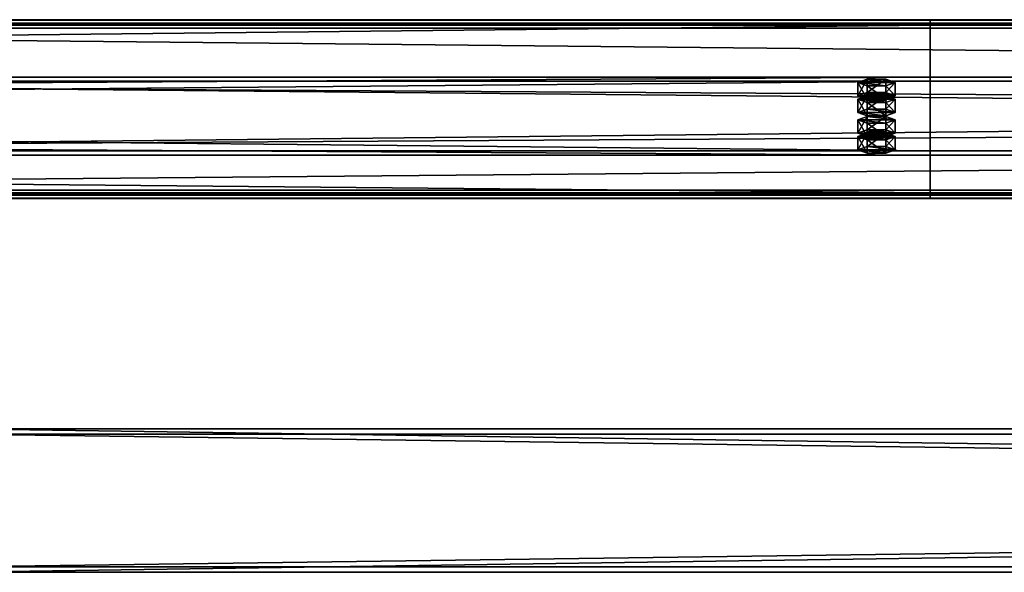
# Model space of a CAD drawing. Header units: millimetres. Extents: x -333 to 67333, y -930 to 39730.
# Tile 440 of 656: x 16793 to 17341, y 12160 to 12468. Entities that reach past the tile are written whole.
import ezdxf

# ---------------------------------------------------------------- set-up
doc = ezdxf.new("R2010")
doc.units = ezdxf.units.MM
for name, color, linetype in [('13', 7, 'Continuous'), ('3', 7, 'Continuous'), ('95', 7, 'Continuous')]:
    doc.layers.add(name, color=color, linetype=linetype)

msp = doc.modelspace()

# ---------------------------------------------------------------- meshes
at = {"layer": '13', "color": 30}
mesh = msp.add_polyface(dxfattribs=at)
corners = [(17300.01, 12464.78, 6081.7), (17300.01, 12392.39, 6066.31), (10500.01, 12392.39, 6066.31), (10500.01, 12464.78, 6081.7), (17300.01, 12433.56, 5872.64), (10500.01, 12433.56, 5872.64), (17300.01, 12372.91, 5859.75), (10500.01, 12372.91, 5859.75), (17300.01, 12370.21, 5872.47), (10500.01, 12370.21, 5872.47), (17300.01, 12368.26, 5872.05), (10500.01, 12368.26, 5872.05), (17300.01, 12371.37, 5857.38), (10500.01, 12371.37, 5857.38), (17300.01, 12435.93, 5871.1), (10500.01, 12435.93, 5871.1), (17300.01, 12394.77, 6064.77), (10500.01, 12394.77, 6064.77), (17300.01, 12463.24, 6079.33), (10500.01, 12463.24, 6079.33), (17300.01, 12465.94, 6066.61), (10500.01, 12465.94, 6066.61), (17300.01, 12467.9, 6067.03), (10500.01, 12467.9, 6067.03)]
mesh.append_faces([[corners[k] for k in face] for face in [(0, 2, 3, 3), (1, 5, 2, 2), (4, 7, 5, 5), (6, 9, 7, 7), (8, 11, 9, 9), (10, 13, 11, 11), (12, 15, 13, 13), (14, 17, 15, 15), (16, 19, 17, 17), (18, 21, 19, 19), (20, 23, 21, 21), (22, 3, 23, 23), (8, 12, 10, 10), (20, 0, 22, 22), (11, 7, 9, 9), (23, 19, 21, 21)]], dxfattribs={"vtx0": -1, "color": 30})
mesh.append_faces([[corners[k] for k in face] for face in [(12, 6, 14, 14), (14, 1, 16, 16), (16, 0, 18, 18), (18, 0, 20, 20), (3, 19, 23, 23), (19, 2, 17, 17), (17, 2, 15, 15), (15, 5, 13, 13)]], dxfattribs={"vtx0": -1, "vtx1": -1, "color": 30})
mesh.append_faces([[corners[k] for k in face] for face in [(12, 8, 6, 6), (14, 6, 4, 4), (14, 4, 1, 1), (16, 1, 0, 0), (7, 11, 13, 13), (19, 3, 2, 2), (15, 2, 5, 5), (13, 5, 7, 7)]], dxfattribs={"vtx0": -1, "vtx2": -1, "vtx3": -1, "color": 30})
mesh.append_faces([[corners[k] for k in face] for face in [(0, 1, 2, 2), (1, 4, 5, 5), (4, 6, 7, 7), (6, 8, 9, 9), (8, 10, 11, 11), (10, 12, 13, 13), (12, 14, 15, 15), (14, 16, 17, 17), (16, 18, 19, 19), (18, 20, 21, 21), (20, 22, 23, 23), (22, 0, 3, 3)]], dxfattribs={"vtx2": -1, "vtx3": -1, "color": 30})
mesh = msp.add_polyface(dxfattribs=at)
corners = [(22900.01, 12464.78, 6081.7), (22900.01, 12392.39, 6066.31), (16100.01, 12392.39, 6066.31), (16100.01, 12464.78, 6081.7), (22900.01, 12433.56, 5872.64), (16100.01, 12433.56, 5872.64), (22900.01, 12372.91, 5859.75), (16100.01, 12372.91, 5859.75), (22900.01, 12370.21, 5872.47), (16100.01, 12370.21, 5872.47), (22900.01, 12368.26, 5872.05), (16100.01, 12368.26, 5872.05), (22900.01, 12371.37, 5857.38), (16100.01, 12371.37, 5857.38), (22900.01, 12435.93, 5871.1), (16100.01, 12435.93, 5871.1), (22900.01, 12394.77, 6064.77), (16100.01, 12394.77, 6064.77), (22900.01, 12463.24, 6079.33), (16100.01, 12463.24, 6079.33), (22900.01, 12465.94, 6066.61), (16100.01, 12465.94, 6066.61), (22900.01, 12467.9, 6067.03), (16100.01, 12467.9, 6067.03)]
mesh.append_faces([[corners[k] for k in face] for face in [(0, 2, 3, 3), (1, 5, 2, 2), (4, 7, 5, 5), (6, 9, 7, 7), (8, 11, 9, 9), (10, 13, 11, 11), (12, 15, 13, 13), (14, 17, 15, 15), (16, 19, 17, 17), (18, 21, 19, 19), (20, 23, 21, 21), (22, 3, 23, 23), (8, 12, 10, 10), (20, 0, 22, 22), (11, 7, 9, 9), (23, 19, 21, 21)]], dxfattribs={"vtx0": -1, "color": 30})
mesh.append_faces([[corners[k] for k in face] for face in [(12, 6, 14, 14), (14, 1, 16, 16), (16, 0, 18, 18), (18, 0, 20, 20), (3, 19, 23, 23), (19, 2, 17, 17), (17, 2, 15, 15), (15, 5, 13, 13)]], dxfattribs={"vtx0": -1, "vtx1": -1, "color": 30})
mesh.append_faces([[corners[k] for k in face] for face in [(12, 8, 6, 6), (14, 6, 4, 4), (14, 4, 1, 1), (16, 1, 0, 0), (7, 11, 13, 13), (19, 3, 2, 2), (15, 2, 5, 5), (13, 5, 7, 7)]], dxfattribs={"vtx0": -1, "vtx2": -1, "vtx3": -1, "color": 30})
mesh.append_faces([[corners[k] for k in face] for face in [(0, 1, 2, 2), (1, 4, 5, 5), (4, 6, 7, 7), (6, 8, 9, 9), (8, 10, 11, 11), (10, 12, 13, 13), (12, 14, 15, 15), (14, 16, 17, 17), (16, 18, 19, 19), (18, 20, 21, 21), (20, 22, 23, 23), (22, 0, 3, 3)]], dxfattribs={"vtx2": -1, "vtx3": -1, "color": 30})
at = {"layer": '3', "color": 91}
mesh = msp.add_polyface(dxfattribs=at)
corners = [(22240, 12237, 2983), (22240, 12163, 2983), (16760, 12163, 2983), (16760, 12237, 2983), (22240, 12163, 3057), (16760, 12163, 3057), (22240, 12237, 3057), (16760, 12237, 3057), (22240, 12240, 2980), (22240, 12240, 3060), (16760, 12240, 3060), (16760, 12240, 2980), (22240, 12160, 3060), (16760, 12160, 3060), (22240, 12160, 2980), (16760, 12160, 2980)]
mesh.append_faces([[corners[k] for k in face] for face in [(0, 2, 3, 3), (1, 5, 2, 2), (4, 7, 5, 5), (6, 3, 7, 7), (8, 10, 11, 11), (9, 13, 10, 10), (12, 15, 13, 13), (14, 11, 15, 15)]], dxfattribs={"vtx0": -1, "color": 91})
mesh.append_faces([[corners[k] for k in face] for face in [(9, 6, 12, 12), (6, 8, 0, 0), (0, 8, 1, 1), (12, 4, 14, 14), (4, 12, 6, 6), (14, 1, 8, 8), (11, 3, 15, 15), (3, 10, 7, 7), (7, 10, 5, 5), (15, 2, 13, 13), (2, 15, 3, 3), (13, 5, 10, 10)]], dxfattribs={"vtx0": -1, "vtx1": -1, "color": 91})
mesh.append_faces([[corners[k] for k in face] for face in [(6, 9, 8, 8), (14, 4, 1, 1), (3, 11, 10, 10), (13, 2, 5, 5)]], dxfattribs={"vtx0": -1, "vtx2": -1, "vtx3": -1, "color": 91})
mesh.append_faces([[corners[k] for k in face] for face in [(0, 1, 2, 2), (1, 4, 5, 5), (4, 6, 7, 7), (6, 0, 3, 3), (8, 9, 10, 10), (9, 12, 13, 13), (12, 14, 15, 15), (14, 8, 11, 11)]], dxfattribs={"vtx2": -1, "vtx3": -1, "color": 91})
at = {"layer": '95', "color": 20}
mesh = msp.add_polyface(dxfattribs=at)
corners = [(17264.01, 12402.79, 6017.41), (17264.81, 12403.41, 6014.47), (17264.81, 12405.37, 6014.89), (17264.01, 12404.75, 6017.82), (17267.01, 12403.87, 6012.32), (17267.01, 12405.83, 6012.74), (17270.01, 12404.04, 6011.54), (17270.01, 12405.99, 6011.95), (17273.01, 12403.87, 6012.32), (17273.01, 12405.83, 6012.74), (17275.21, 12403.41, 6014.47), (17275.21, 12405.37, 6014.89), (17276.01, 12402.79, 6017.41), (17276.01, 12404.75, 6017.82), (17275.21, 12402.17, 6020.34), (17275.21, 12404.12, 6020.76), (17273.01, 12401.71, 6022.49), (17273.01, 12403.67, 6022.91), (17270.01, 12401.54, 6023.28), (17270.01, 12403.5, 6023.69), (17267.01, 12401.71, 6022.49), (17267.01, 12403.67, 6022.91), (17264.81, 12402.17, 6020.34), (17264.81, 12404.12, 6020.76), (17259.62, 12404.75, 6017.82), (17264.81, 12406.62, 6009.02), (17264.81, 12413.95, 6010.58), (17259.62, 12412.08, 6019.38), (17275.21, 12406.62, 6009.02), (17275.21, 12413.95, 6010.58), (17280.4, 12404.75, 6017.82), (17280.4, 12412.08, 6019.38), (17275.21, 12402.87, 6026.63), (17275.21, 12410.21, 6028.19), (17264.81, 12402.87, 6026.63), (17264.81, 12410.21, 6028.19), (17259.62, 12395.45, 6015.85), (17264.81, 12397.32, 6007.04), (17264.81, 12404.66, 6008.6), (17259.62, 12402.79, 6017.41), (17275.21, 12397.32, 6007.04), (17275.21, 12404.66, 6008.6), (17280.4, 12395.45, 6015.85), (17280.4, 12402.79, 6017.41), (17275.21, 12393.58, 6024.65), (17275.21, 12400.92, 6026.21), (17264.81, 12393.58, 6024.65), (17264.81, 12400.92, 6026.21), (17264.01, 12423.58, 5919.59), (17264.81, 12424.2, 5916.66), (17264.81, 12426.16, 5917.07), (17264.01, 12425.54, 5920.01), (17267.01, 12424.66, 5914.51), (17267.01, 12426.62, 5914.93), (17270.01, 12424.83, 5913.72), (17270.01, 12426.78, 5914.14), (17273.01, 12424.66, 5914.51), (17273.01, 12426.62, 5914.93), (17275.21, 12424.2, 5916.66), (17275.21, 12426.16, 5917.07), (17276.01, 12423.58, 5919.59), (17276.01, 12425.54, 5920.01), (17275.21, 12422.96, 5922.53), (17275.21, 12424.91, 5922.94), (17273.01, 12422.5, 5924.68), (17273.01, 12424.46, 5925.09), (17270.01, 12422.33, 5925.46), (17270.01, 12424.29, 5925.88), (17267.01, 12422.5, 5924.68), (17267.01, 12424.46, 5925.09), (17264.81, 12422.96, 5922.53), (17264.81, 12424.91, 5922.94), (17259.62, 12425.54, 5920.01), (17264.81, 12427.41, 5911.2), (17264.81, 12434.74, 5912.76), (17259.62, 12432.87, 5921.57), (17275.21, 12427.41, 5911.2), (17275.21, 12434.74, 5912.76), (17280.4, 12425.54, 5920.01), (17280.4, 12432.87, 5921.57), (17275.21, 12423.67, 5928.81), (17275.21, 12431, 5930.37), (17264.81, 12423.67, 5928.81), (17264.81, 12431, 5930.37), (17259.62, 12416.24, 5918.03), (17264.81, 12418.12, 5909.23), (17264.81, 12425.45, 5910.79), (17259.62, 12423.58, 5919.59), (17275.21, 12418.12, 5909.23), (17275.21, 12425.45, 5910.79), (17280.4, 12416.24, 5918.03), (17280.4, 12423.58, 5919.59), (17275.21, 12414.37, 5926.84), (17275.21, 12421.71, 5928.4), (17264.81, 12414.37, 5926.84), (17264.81, 12421.71, 5928.4)]
mesh.append_faces([[corners[k] for k in face] for face in [(0, 2, 3, 3), (1, 5, 2, 2), (4, 7, 5, 5), (6, 9, 7, 7), (8, 11, 9, 9), (10, 13, 11, 11), (12, 15, 13, 13), (14, 17, 15, 15), (16, 19, 17, 17), (18, 21, 19, 19), (20, 23, 21, 21), (22, 3, 23, 23), (4, 8, 6, 6), (16, 20, 18, 18), (21, 17, 19, 19), (9, 5, 7, 7), (24, 26, 27, 27), (25, 29, 26, 26), (28, 31, 29, 29), (30, 33, 31, 31), (32, 35, 33, 33), (34, 27, 35, 35), (25, 30, 28, 28), (32, 24, 34, 34), (27, 33, 35, 35), (31, 26, 29, 29), (36, 38, 39, 39), (37, 41, 38, 38), (40, 43, 41, 41), (42, 45, 43, 43), (44, 47, 45, 45), (46, 39, 47, 47), (37, 42, 40, 40), (44, 36, 46, 46), (39, 45, 47, 47), (43, 38, 41, 41), (48, 50, 51, 51), (49, 53, 50, 50), (52, 55, 53, 53), (54, 57, 55, 55), (56, 59, 57, 57), (58, 61, 59, 59), (60, 63, 61, 61), (62, 65, 63, 63), (64, 67, 65, 65), (66, 69, 67, 67), (68, 71, 69, 69), (70, 51, 71, 71), (52, 56, 54, 54), (64, 68, 66, 66), (69, 65, 67, 67), (57, 53, 55, 55), (72, 74, 75, 75), (73, 77, 74, 74), (76, 79, 77, 77), (78, 81, 79, 79), (80, 83, 81, 81), (82, 75, 83, 83), (73, 78, 76, 76), (80, 72, 82, 82), (75, 81, 83, 83), (79, 74, 77, 77), (84, 86, 87, 87), (85, 89, 86, 86), (88, 91, 89, 89), (90, 93, 91, 91), (92, 95, 93, 93), (94, 87, 95, 95), (85, 90, 88, 88), (92, 84, 94, 94), (87, 93, 95, 95), (91, 86, 89, 89)]], dxfattribs={"vtx0": -1, "color": 20})
mesh.append_faces([[corners[k] for k in face] for face in [(8, 4, 10, 10), (10, 1, 12, 12), (12, 0, 14, 14), (14, 22, 16, 16), (17, 23, 15, 15), (15, 3, 13, 13), (13, 2, 11, 11), (11, 5, 9, 9), (30, 24, 32, 32), (33, 27, 31, 31), (42, 36, 44, 44), (45, 39, 43, 43), (56, 52, 58, 58), (58, 49, 60, 60), (60, 48, 62, 62), (62, 70, 64, 64), (65, 71, 63, 63), (63, 51, 61, 61), (61, 50, 59, 59), (59, 53, 57, 57), (78, 72, 80, 80), (81, 75, 79, 79), (90, 84, 92, 92), (93, 87, 91, 91)]], dxfattribs={"vtx0": -1, "vtx1": -1, "color": 20})
mesh.append_faces([[corners[k] for k in face] for face in [(10, 4, 1, 1), (12, 1, 0, 0), (14, 0, 22, 22), (16, 22, 20, 20), (17, 21, 23, 23), (15, 23, 3, 3), (13, 3, 2, 2), (11, 2, 5, 5), (30, 25, 24, 24), (31, 27, 26, 26), (42, 37, 36, 36), (43, 39, 38, 38), (58, 52, 49, 49), (60, 49, 48, 48), (62, 48, 70, 70), (64, 70, 68, 68), (65, 69, 71, 71), (63, 71, 51, 51), (61, 51, 50, 50), (59, 50, 53, 53), (78, 73, 72, 72), (79, 75, 74, 74), (90, 85, 84, 84), (91, 87, 86, 86)]], dxfattribs={"vtx0": -1, "vtx2": -1, "vtx3": -1, "color": 20})
mesh.append_faces([[corners[k] for k in face] for face in [(0, 1, 2, 2), (1, 4, 5, 5), (4, 6, 7, 7), (6, 8, 9, 9), (8, 10, 11, 11), (10, 12, 13, 13), (12, 14, 15, 15), (14, 16, 17, 17), (16, 18, 19, 19), (18, 20, 21, 21), (20, 22, 23, 23), (22, 0, 3, 3), (24, 25, 26, 26), (25, 28, 29, 29), (28, 30, 31, 31), (30, 32, 33, 33), (32, 34, 35, 35), (34, 24, 27, 27), (36, 37, 38, 38), (37, 40, 41, 41), (40, 42, 43, 43), (42, 44, 45, 45), (44, 46, 47, 47), (46, 36, 39, 39), (48, 49, 50, 50), (49, 52, 53, 53), (52, 54, 55, 55), (54, 56, 57, 57), (56, 58, 59, 59), (58, 60, 61, 61), (60, 62, 63, 63), (62, 64, 65, 65), (64, 66, 67, 67), (66, 68, 69, 69), (68, 70, 71, 71), (70, 48, 51, 51), (72, 73, 74, 74), (73, 76, 77, 77), (76, 78, 79, 79), (78, 80, 81, 81), (80, 82, 83, 83), (82, 72, 75, 75), (84, 85, 86, 86), (85, 88, 89, 89), (88, 90, 91, 91), (90, 92, 93, 93), (92, 94, 95, 95), (94, 84, 87, 87)]], dxfattribs={"vtx2": -1, "vtx3": -1, "color": 20})

doc.saveas('drawing.dxf')
